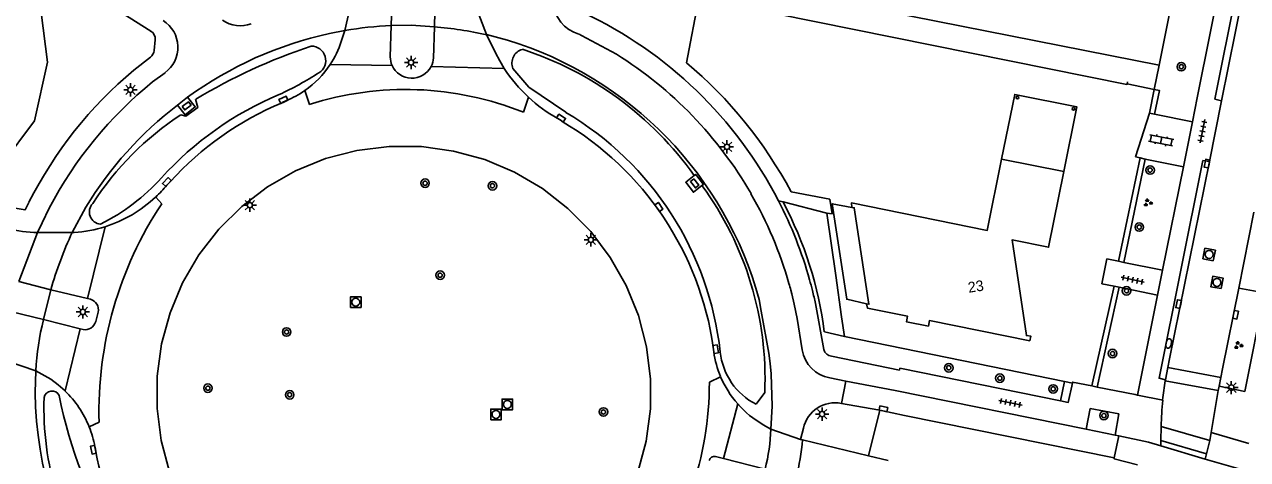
# Model space of a CAD drawing. Extents: x 125000 to 129004, y 397500 to 399008.
# Drawn here: x 127656.4 to 127771.6, y 398658.6 to 398699.5 of the extents above; entities that cross this region are included whole.
import ezdxf

# ---------------------------------------------------------------- set-up
doc = ezdxf.new("R2010")
doc.units = 0
for name, color, linetype in [('gg-afsc-hekwerk', 7, 'Continuous'), ('gg-afsc-muur', 7, 'Continuous'), ('gg-anno-huisnummerreeks BGT', 7, 'Continuous'), ('gg-bbg-hoofdgebouw', 7, 'Continuous'), ('gg-bbg-onder overbouw', 7, 'Continuous'), ('gg-bbg-pand overbouw', 7, 'Continuous'), ('gg-bbg-pilaar onder overbouw', 7, 'Continuous'), ('gg-knt-BGT kruinlijn', 7, 'Continuous'), ('gg-knt-verharding', 7, 'Continuous'), ('gg-knt-verharding nz', 7, 'Continuous'), ('gg-kntw-greppel-droge sloot', 7, 'Continuous'), ('gt-grn-groengrens', 7, 'Continuous'), ('gt-grn-vlakafsluiter', 7, 'Continuous'), ('gt-grn-weggrens', 7, 'Continuous'), ('gt-grn-weggrens revisie', 7, 'Continuous'), ('gt-symb-boom', 7, 'Continuous'), ('gt-symb-brandkraan', 7, 'Continuous'), ('gt-symb-groenvak', 7, 'Continuous'), ('gt-symb-klinker verharding', 7, 'Continuous'), ('gt-symb-kolk', 7, 'Continuous'), ('gt-symb-kolk center center', 7, 'Continuous'), ('gt-symb-lichtmast', 7, 'Continuous'), ('gt-symb-rioolschacht', 7, 'Continuous'), ('gt-symb-tegel verharding', 7, 'Continuous')]:
    doc.layers.add(name, color=color, linetype=linetype)

# ---------------------------------------------------------------- blocks, each defined once
blk = doc.blocks.new('gt0-KL1')
at = {"layer": 'gt-symb-klinker verharding'}
for p, q in [((-1.15, 0.3), (1.15, 0.3)), ((-1, -0.3), (-1, 0.3)), ((-0.5, 0.3), (-0.5, 0.45)), ((0, -0.3), (0, 0.3)), ((0.5, 0.3), (0.5, 0.45)), ((1, -0.3), (1, 0.3)), ((-1.15, -0.3), (1.15, -0.3)), ((-0.5, -0.45), (-0.5, -0.3)), ((0.5, -0.45), (0.5, -0.3))]:
    blk.add_line(p, q, dxfattribs=at)
blk = doc.blocks.new('gt0-BOOM')
at = {"layer": 'gt-symb-boom'}
for radius in [0.4, 0.2]:
    blk.add_circle((0, 0), radius, dxfattribs=at)
blk = doc.blocks.new('gt0-TEG1')
at = {"layer": 'gt-symb-tegel verharding'}
for p, q in [((-1.12, 0), (1.12, 0)), ((-0.9, -0.25), (-0.9, 0.25)), ((-0.45, -0.25), (-0.45, 0.25)), ((0, -0.25), (0, 0.25)), ((0.45, -0.25), (0.45, 0.25)), ((0.9, -0.25), (0.9, 0.25))]:
    blk.add_line(p, q, dxfattribs=at)
blk = doc.blocks.new('gt0-KOLK')
at = {"layer": 'gt-symb-kolk'}
blk.add_lwpolyline([(0, 0), (0.37, 0), (0.37, 0.4), (-0.38, 0.4), (-0.38, 0), (0, 0)], dxfattribs=at)
blk = doc.blocks.new('gt0-GRVAK')
at = {"layer": 'gt-symb-groenvak'}
for p, q in [((-0.11, 0.19), (-0.23, 0.24)), ((-0.18, 0.15), (0.09, 0.15)), ((-0.09, 0.21), (-0.16, 0.32)), ((-0.05, 0.21), (-0.05, 0.39)), ((0, 0.21), (0.06, 0.32)), ((0.01, 0.19), (0.13, 0.24)), ((0.26, -0.05), (0.2, 0.06)), ((0.3, -0.05), (0.3, 0.13)), ((0.35, -0.05), (0.41, 0.06)), ((-0.24, -0.23), (-0.36, -0.18)), ((-0.32, -0.26), (-0.05, -0.26)), ((-0.23, -0.21), (-0.29, -0.09)), ((-0.18, -0.2), (-0.18, -0.02)), ((-0.14, -0.21), (-0.07, -0.09)), ((-0.12, -0.23), (0, -0.18)), ((0.24, -0.07), (0.12, -0.02)), ((0.17, -0.11), (0.44, -0.11)), ((0.37, -0.07), (0.49, -0.02))]:
    blk.add_line(p, q, dxfattribs=at)
blk = doc.blocks.new('gt0-KOLKCC')
at = {"layer": 'gt-symb-kolk center center'}
blk.add_lwpolyline([(-0.38, 0.2), (0.37, 0.2), (0.37, -0.2), (-0.38, -0.2)], close=True, dxfattribs=at)
blk = doc.blocks.new('gt0-LMAST')
at = {"layer": 'gt-symb-lichtmast'}
for p, q in [((-0.18, 0.17), (-0.45, 0.44)), ((-0.01, 0.25), (-0.01, 0.62)), ((0.17, 0.17), (0.44, 0.44)), ((-0.26, 0), (-0.63, 0)), ((-0.18, -0.18), (-0.45, -0.45)), ((-0.01, -0.25), (-0.01, -0.63)), ((0.44, -0.45), (0.17, -0.18)), ((0.24, 0), (0.62, 0))]:
    blk.add_line(p, q, dxfattribs=at)
blk.add_circle((-0.01, 0), 0.25, dxfattribs=at)
blk = doc.blocks.new('gt0-RS')
at = {"layer": 'gt-symb-rioolschacht'}
blk.add_lwpolyline([(-0.5, -0.5), (0.5, -0.5), (0.5, 0.5), (-0.5, 0.5)], close=True, dxfattribs=at)
blk.add_circle((0, 0), 0.375, dxfattribs=at)
blk = doc.blocks.new('gt0-BR')
at = {"layer": 'gt-symb-brandkraan'}
for centre, radius, start, end in [((-0.24, 0), 0.206, 107.5669, 252.4331), ((0.6, -2.66), 3, 106.892, 107.5669), ((0, -0.69), 0.938, 73.108, 106.892), ((-0.6, -2.66), 3, 72.4331, 73.108), ((0.24, 0), 0.206, 287.567, 72.4331), ((0.6, 2.66), 3, 252.4331, 253.108), ((0, 0.69), 0.938, 253.108, 286.8921), ((-0.6, 2.66), 3, 286.8921, 287.567)]:
    blk.add_arc(centre, radius, start, end, dxfattribs=at)

msp = doc.modelspace()

# ---------------------------------------------------------------- linework, layer by layer
at = {"layer": 'gg-afsc-hekwerk'}
msp.add_lwpolyline([(127719.96, 398702.03), (127760.28, 398693.88), (127760.29, 398693.93)], dxfattribs=at)
at = {"layer": 'gg-afsc-muur'}
for p, q in [((127763.3, 398695.69), (127765.17, 398704.97)), ((127763.3, 398695.69), (127762.84, 398693.42)), ((127760.33, 398694.12), (127760.29, 398693.93)), ((127760.29, 398693.93), (127762.84, 398693.42))]:
    msp.add_line(p, q, dxfattribs=at)
at = {"layer": 'gg-bbg-hoofdgebouw'}
for points in [[(127748.47, 398686.86), (127747.12, 398680.14), (127734.32, 398682.72), (127734.37, 398682.29)], [(127754.33, 398685.68), (127752.9, 398678.55), (127749.46, 398679.24), (127750.81, 398670.23), (127751.22, 398670.18), (127751.13, 398669.75), (127741.68, 398671.65), (127741.58, 398671.13), (127739.5, 398671.53), (127739.62, 398672.06), (127735.83, 398672.82), (127735.76, 398673.23)]]:
    msp.add_lwpolyline(points, dxfattribs=at)
at = {"layer": 'gg-bbg-onder overbouw'}
msp.add_line((127748.47, 398686.86), (127754.33, 398685.68), dxfattribs=at)
msp.add_lwpolyline([(127735.76, 398673.23), (127735.97, 398673.19), (127734.59, 398682.27), (127734.37, 398682.29)], dxfattribs=at)
at = {"layer": 'gg-bbg-pand overbouw'}
for points in [[(127754.33, 398685.68), (127755.57, 398691.77), (127749.71, 398692.94), (127748.47, 398686.86)], [(127734.37, 398682.29), (127732.53, 398682.65), (127733.89, 398673.65), (127735.76, 398673.23)]]:
    msp.add_lwpolyline(points, dxfattribs=at)
at = {"layer": 'gg-bbg-pilaar onder overbouw'}
for centre, radius, start, end in [((127749.97, 398692.64), 0.126, 0.2265, 180.6866), ((127749.97, 398692.64), 0.126, 180.683, 0.2301), ((127755.25, 398691.59), 0.125, 0, 180), ((127755.25, 398691.59), 0.125, 180, 0)]:
    msp.add_arc(centre, radius, start, end, dxfattribs=at)
at = {"layer": 'gg-knt-BGT kruinlijn'}
msp.add_lwpolyline([(127655.3, 398704.29), (127658.01, 398700.66), (127658.62, 398695.98), (127657.38, 398690.46), (127654.33, 398686.39)], dxfattribs=at)
at = {"layer": 'gg-knt-verharding'}
for p, q in [((127715.94, 398705.07), (127763.3, 398695.69)), ((127718.78, 398695.92), (127719.96, 398702.03)), ((127686.62, 398698.96), (127685.17, 398698.68)), ((127686.62, 398698.96), (127686.28, 398697.93)), ((127690.98, 398699.44), (127690.89, 398696.48)), ((127694.95, 398696.37), (127695.05, 398699.32)), ((127699.97, 398698.57), (127701.93, 398698.06)), ((127708.67, 398698.62), (127708.92, 398698.49)), ((127668.75, 398698.08), (127668.67, 398697.07)), ((127708.92, 398698.49), (127712.2, 398696.72)), ((127668.31, 398696.45), (127666.73, 398695.24)), ((127685.23, 398695.75), (127691.07, 398695.67)), ((127694.74, 398695.58), (127701.63, 398695.39)), ((127669.68, 398694.99), (127668.51, 398694.12)), ((127762.4, 398691.18), (127762.84, 398693.42)), ((127671.8, 398692.68), (127670.86, 398691.94)), ((127680.7, 398692.17), (127681.12, 398692.36)), ((127766.46, 398690.36), (127766.9, 398692.61)), ((127768.07, 398686.62), (127769.18, 398692.34)), ((127762.89, 398691.08), (127762.4, 398691.18)), ((127766.46, 398690.36), (127762.89, 398691.08)), ((127765.61, 398686.13), (127766.46, 398690.36)), ((127761.52, 398686.96), (127761.07, 398687.05)), ((127762.01, 398686.86), (127761.52, 398686.96)), ((127765.61, 398686.13), (127762.01, 398686.86)), ((127765.61, 398686.13), (127763.64, 398676.39)), ((127768.07, 398686.62), (127764.3, 398668.03)), ((127662.22, 398682.33), (127660.94, 398679.94)), ((127732.01, 398681.77), (127732.85, 398675.9)), ((127770.81, 398674.71), (127772.23, 398681.87)), ((127662.36, 398673.73), (127664.04, 398680.48)), ((127661.12, 398679.93), (127660.94, 398679.94)), ((127759.49, 398677.23), (127758.39, 398677.45)), ((127759.98, 398677.13), (127759.49, 398677.23)), ((127763.64, 398676.39), (127759.98, 398677.13)), ((127733.4, 398672), (127732.85, 398675.9)), ((127658.24, 398671.74), (127658.91, 398674.55)), ((127658.91, 398674.55), (127662.36, 398673.73)), ((127728.71, 398674.17), (127728.62, 398674.51)), ((127759.06, 398674.88), (127757.92, 398675.11)), ((127759.55, 398674.78), (127759.06, 398674.88)), ((127763.17, 398674.05), (127759.55, 398674.78)), ((127769.28, 398667.1), (127770.81, 398674.71)), ((127662.36, 398673.73), (127662.65, 398673.65)), ((127730.95, 398673.25), (127731.74, 398668.91)), ((127763.17, 398674.05), (127761.26, 398664.63)), ((127663.38, 398672.44), (127663.15, 398671.55)), ((127661.68, 398670.88), (127658.24, 398671.74)), ((127661.68, 398670.88), (127660.26, 398665.03)), ((127661.96, 398670.8), (127661.68, 398670.88)), ((127721.37, 398668.69), (127721.31, 398669.14)), ((127764.14, 398667.22), (127764.3, 398668.03)), ((127657.52, 398666.9), (127657.45, 398664.87)), ((127754.02, 398664.09), (127738.89, 398667.16)), ((127764.14, 398667.22), (127763.91, 398666.08)), ((127769.12, 398666.29), (127764.14, 398667.22)), ((127769.28, 398667.1), (127769.12, 398666.29)), ((127732.28, 398666.24), (127733.79, 398665.95)), ((127733.79, 398665.95), (127738.46, 398665.05)), ((127756.97, 398665.49), (127757.46, 398665.39)), ((127757.46, 398665.39), (127761.06, 398664.67)), ((127763.91, 398666.08), (127763.89, 398665.98)), ((127768.87, 398665.05), (127763.89, 398665.98)), ((127768.87, 398665.05), (127768.95, 398665.48)), ((127768.95, 398665.48), (127769.12, 398666.29)), ((127756.45, 398661.42), (127738.46, 398665.05)), ((127761.26, 398664.63), (127761.06, 398664.67)), ((127768.87, 398665.05), (127768.21, 398661.12)), ((127722.27, 398658.66), (127723.62, 398663.8)), ((127735.95, 398658.91), (127737.01, 398663.2)), ((127726.03, 398661.84), (127726.74, 398661.43)), ((127729.8, 398661.5), (127729.54, 398660.45)), ((127756.45, 398661.42), (127759.17, 398660.85)), ((127759.17, 398660.85), (127759.51, 398660.78)), ((127763.47, 398660.36), (127763.51, 398661.67)), ((127768.08, 398660.34), (127763.51, 398661.67)), ((127768.21, 398661.12), (127768.08, 398660.34)), ((127663.15, 398659.29), (127663.07, 398659.76)), ((127729.54, 398660.45), (127729.73, 398660.41)), ((127729.73, 398660.41), (127735.95, 398658.91)), ((127763.47, 398660.36), (127763.46, 398659.84)), ((127763.46, 398659.84), (127767.66, 398658.6)), ((127767.77, 398659.1), (127763.47, 398660.36)), ((127768.08, 398660.34), (127767.77, 398659.1)), ((127721.53, 398658.84), (127722.27, 398658.66)), ((127722.27, 398658.66), (127726.19, 398657.66)), ((127735.95, 398658.91), (127737.79, 398658.46)), ((127767.77, 398659.1), (127767.66, 398658.6))]:
    msp.add_line(p, q, dxfattribs=at)
for points in [[(127773.21, 398712.42), (127772.57, 398712.55), (127768.56, 398692.5), (127769.18, 398692.34)], [(127766.55, 398711.82), (127770.59, 398711.07), (127766.9, 398692.61)], [(127668.33, 398698.91), (127660.77, 398703.7), (127655.48, 398706.87)], [(127690.98, 398699.44), (127692.85, 398699.47), (127695.05, 398699.32)], [(127699.97, 398698.57), (127700.81, 398696.85), (127701.2, 398696.11), (127701.63, 398695.39)], [(127670.86, 398691.94), (127671.59, 398691.02), (127672.53, 398691.76), (127671.8, 398692.68)], [(127707.07, 398690.41), (127706.88, 398690.54), (127706.67, 398690.67)], [(127668.93, 398663.38), (127668.94, 398666.42), (127669.35, 398669.45), (127670.15, 398672.39), (127671.33, 398675.2), (127672.86, 398677.84), (127674.73, 398680.25), (127676.9, 398682.39), (127679.33, 398684.24), (127681.98, 398685.75), (127684.8, 398686.9), (127687.75, 398687.67), (127690.78, 398688.05), (127693.83, 398688.03), (127696.85, 398687.61), (127699.79, 398686.81), (127702.6, 398685.62), (127705.23, 398684.08), (127707.63, 398682.2), (127709.77, 398680.03), (127711.61, 398677.6), (127713.12, 398674.95), (127714.26, 398672.12), (127715.02, 398669.17), (127715.4, 398666.13), (127715.39, 398663.33), (127714.99, 398660.3), (127714.21, 398657.36)], [(127763.91, 398666.08), (127763.3, 398666.22), (127767.43, 398686.72), (127768.07, 398686.62)], [(127720.25, 398684.36), (127719.44, 398683.73), (127718.72, 398684.67), (127719.53, 398685.3)], [(127720.25, 398684.36), (127720.4, 398684.47), (127719.67, 398685.41), (127719.53, 398685.3)], [(127669.84, 398684.4), (127669.99, 398684.56), (127670.16, 398684.72)], [(127732.01, 398681.77), (127732.51, 398681.69), (127732.29, 398683.07), (127728.64, 398683.77)], [(127650.91, 398681.24), (127651.43, 398683.22), (127653.39, 398682.72), (127655.36, 398682.26), (127656.49, 398682.06), (127656.86, 398682.78)], [(127658.78, 398682.24), (127658.09, 398680.84), (127657.68, 398679.93)], [(127770.81, 398674.71), (127773.22, 398674.26), (127771.37, 398664.98), (127768.95, 398665.48)], [(127726.74, 398661.43), (127726.85, 398663.6), (127726.77, 398666.62), (127726.69, 398667.6), (127726.56, 398668.58), (127725.84, 398672.53), (127725.65, 398673.63)], [(127729.7, 398668.88), (127729.23, 398671.84), (127728.95, 398673.18), (127728.71, 398674.17)], [(127732.45, 398668.29), (127738.85, 398666.99), (127738.89, 398667.16)], [(127657.52, 398666.9), (127658.92, 398666.12), (127659.61, 398665.6), (127660.26, 398665.03)], [(127755.14, 398665.74), (127754.75, 398663.94), (127754.02, 398664.09)], [(127756.97, 398665.49), (127755.16, 398665.85), (127755.14, 398665.74)], [(127670.09, 398657.4), (127669.31, 398660.35), (127668.93, 398663.38)], [(127733.39, 398663.85), (127736.08, 398663.38), (127737.01, 398663.2)], [(127759.08, 398658.71), (127739.32, 398662.71), (127737.01, 398663.2)], [(127759.17, 398660.85), (127759.51, 398662.86), (127756.83, 398663.36), (127756.45, 398661.42)], [(127759.51, 398660.78), (127762.32, 398660.18), (127763.46, 398659.84)], [(127761.27, 398658.05), (127759.06, 398658.63), (127759.08, 398658.71)], [(127767.66, 398658.6), (127770.71, 398657.7), (127771.12, 398657.6)]]:
    msp.add_lwpolyline(points, dxfattribs=at)
for centre, radius, start, end in [((127709.61, 398701.91), 3.42, 184.1804, 253.9945), ((127667.93, 398697.38), 2.96, 306.0806, 58.0336), ((127676.78, 398702.41), 3, 236.0613, 289.8721), ((127692.22, 398664.75), 39.65, 27.2965, 64.8134), ((127667.9, 398698.17), 0.854, 354.1112, 60.2835), ((127692.93, 398663.49), 36.04, 102.4303, 125.8893), ((127677.65, 398700.77), 9.09, 326.4821, 341.7658), ((127691.58, 398664.28), 35.33, 15.335, 72.9588), ((127667.66, 398697.24), 1.02, 309.75, 350.5604), ((127692.91, 398696.49), 2.02, 180.3132, 203.9633), ((127692.92, 398696.5), 2.04, 333.1966, 356.5009), ((127692.28, 398664.81), 37.62, 29.9685, 58.0324), ((127692.21, 398664.91), 39.61, 130.0342, 153.1766), ((127677.61, 398700.79), 9.13, 305.0516, 326.5428), ((127692.92, 398696.5), 2.03, 203.8757, 333.1891), ((127713.66, 398703.16), 14.32, 212.8705, 227.068), ((127692.74, 398664.72), 40.64, 27.9497, 50.15), ((127692.22, 398664.77), 37.73, 128.9375, 152.4212), ((127677.61, 398700.77), 9.11, 292.6225, 305.1105), ((127692.16, 398664.1), 35.05, 127.4122, 148.6693), ((127692.28, 398664.61), 29.89, 112.7947, 137.7284), ((127713.65, 398703.15), 14.3, 227.0676, 240.7889), ((127692.08, 398664.96), 29.53, 8.1415, 59.497), ((127660.41, 398692.19), 12.24, 313.267, 320.4384), ((127692.3, 398664.82), 37.59, 15.925, 29.9578), ((127660.31, 398692.27), 12.36, 287.5324, 313.3302), ((127692.22, 398664.75), 39.65, 15.696, 27.3016), ((127658.13, 398694.73), 14.81, 257.1839, 268.2424), ((127660.33, 398692.19), 12.28, 273.6656, 287.5713), ((127696.45, 398665.95), 33.29, 14.9141, 16.0301), ((127691.53, 398664.56), 40.36, 14.2361, 15.6984), ((127691.39, 398664.56), 40.5, 12.3832, 14.1755), ((127662.37, 398672.66), 1.03, 347.6622, 74.5291), ((127662.15, 398671.81), 1.03, 259.3126, 345.8355), ((127730.69, 398670.02), 9.42, 188.1155, 202.8361), ((127732.85, 398669.38), 3.19, 188.9382, 259.7463), ((127732.57, 398669.15), 0.868, 195.8359, 261.8037), ((127692.01, 398664.59), 37.51, 174.955, 223.957), ((127692.85, 398665), 40.45, 178.0534, 225.006), ((127730.69, 398670.02), 9.42, 202.8618, 221.3457), ((127790.95, 398661.37), 27.45, 170.3293, 174.1684), ((127693.03, 398665.3), 35.59, 180.6848, 248.6613), ((127653.46, 398658.02), 9.76, 21.8089, 45.8911), ((127791.07, 398661.36), 27.56, 174.1883, 179.3678), ((127730.67, 398670.01), 9.4, 221.3625, 240.3782), ((127732.79, 398660.85), 3.06, 78.665, 167.7591), ((127653.5, 398658.03), 9.73, 10.2627, 21.8446), ((127693.87, 398665.6), 31.36, 191.6075, 211.6938), ((127721.42, 398658.36), 0.493, 76.9433, 165.782)]:
    msp.add_arc(centre, radius, start, end, dxfattribs=at)
at = {"layer": 'gg-knt-verharding nz'}
for p, q in [((127686.62, 398698.96), (127687.4, 398702.39)), ((127690.98, 398699.44), (127691.08, 398702.48)), ((127695.05, 398699.32), (127695.12, 398702.4)), ((127699.97, 398698.57), (127698.66, 398701.99)), ((127657.68, 398679.93), (127655.9, 398675.31)), ((127660.94, 398679.94), (127657.68, 398679.93)), ((127658.91, 398674.55), (127655.9, 398675.31)), ((127655.26, 398672.46), (127658.24, 398671.74)), ((127657.52, 398666.9), (127654.64, 398667.89)), ((127726.74, 398661.43), (127729.54, 398660.45))]:
    msp.add_line(p, q, dxfattribs=at)
for centre, radius, start, end in [((127692.52, 398665.42), 34.05, 92.5877, 99.9745), ((127691.62, 398660.61), 38.86, 77.5965, 84.9461), ((127693.46, 398664.67), 35.93, 154.8509, 164.044), ((127680.75, 398665.93), 23.25, 165.5206, 177.5997), ((127710.03, 398661.95), 16.72, 345.1448, 358.2337), ((127691.37, 398664.78), 38.61, 348.1943, 353.4933)]:
    msp.add_arc(centre, radius, start, end, dxfattribs=at)
at = {"layer": 'gg-kntw-greppel-droge sloot'}
msp.add_line((127725.35, 398663.77), (127726.16, 398664.87), dxfattribs=at)
for points in [[(127707.44, 398691.26), (127703.94, 398693.64), (127702.45, 398695.38)], [(127672.56, 398692.5), (127672.77, 398691.72), (127671.64, 398690.88), (127671.17, 398691.03)]]:
    msp.add_lwpolyline(points, dxfattribs=at)
for centre, radius, start, end in [((127700.31, 398646.43), 53.77, 108.2843, 121.0647), ((127683.45, 398696.13), 1.36, 301.9158, 90.6186), ((127703.69, 398695.89), 1.34, 105.3659, 202.1427), ((127693.47, 398666.78), 31.97, 35.4132, 72.0282), ((127668.26, 398719.53), 29.25, 294.5848, 302.945), ((127692.35, 398664.35), 30.97, 112.6408, 137.9885), ((127686.95, 398667.05), 28.71, 123.3435, 147.0211), ((127692.1, 398665.41), 30.05, 6.2647, 59.3255), ((127654.94, 398698.15), 19.45, 296.4506, 317.7732), ((127695.39, 398666.18), 30.8, 357.5666, 36.1742), ((127663.71, 398681.88), 1.16, 136.896, 264.5258), ((127728.19, 398669.33), 6.25, 185.9556, 242.9694), ((127686.73, 398663.45), 28.46, 178.1011, 215.327), ((127659.03, 398664.27), 0.747, 24.9838, 170.1737), ((127699.98, 398672.43), 41.03, 191.0224, 233.4473)]:
    msp.add_arc(centre, radius, start, end, dxfattribs=at)
at = {"layer": 'gt-grn-groengrens'}
for p, q in [((127759.49, 398677.23), (127761.52, 398686.96)), ((127762.01, 398686.86), (127759.98, 398677.13)), ((127727.89, 398682.82), (127727.45, 398682.93)), ((127727.89, 398682.82), (127732.01, 398681.77)), ((127756.97, 398665.49), (127759.06, 398674.88)), ((127757.46, 398665.39), (127759.55, 398674.78)), ((127733.68, 398670.14), (127733.4, 398672)), ((127731.78, 398670.57), (127733.68, 398670.14)), ((127754.39, 398665.9), (127733.68, 398670.14)), ((127754.39, 398665.9), (127754.02, 398664.09)), ((127754.39, 398665.9), (127755.14, 398665.74))]:
    msp.add_line(p, q, dxfattribs=at)
msp.add_lwpolyline([(127762.89, 398691.08), (127763.33, 398693.32), (127762.84, 398693.42)], dxfattribs=at)
msp.add_arc((127696.26, 398666.05), 35.8, 7.2531, 27.9457, dxfattribs=at)
at = {"layer": 'gt-grn-vlakafsluiter'}
for p, q in [((127761.07, 398687.05), (127762.4, 398691.18)), ((127757.92, 398675.11), (127758.39, 398677.45))]:
    msp.add_line(p, q, dxfattribs=at)
at = {"layer": 'gt-grn-weggrens'}
for p, q in [((127769.18, 398692.34), (127773.21, 398712.42)), ((127763.17, 398674.05), (127763.64, 398676.39)), ((127733.39, 398663.85), (127733.79, 398665.95)), ((127763.65, 398664.15), (127761.26, 398664.63)), ((127759.08, 398658.71), (127759.51, 398660.78)), ((127771.75, 398660.07), (127768.21, 398661.12))]:
    msp.add_line(p, q, dxfattribs=at)
at = {"layer": 'gt-grn-weggrens revisie'}
for p, q in [((127683.27, 398692), (127682.85, 398693.31)), ((127703.44, 398691.26), (127703.91, 398692.68)), ((127669.37, 398682.65), (127668.8, 398683.28)), ((127720.96, 398665.84), (127722.01, 398666.36)), ((127663.46, 398662.07), (127662.53, 398661.65))]:
    msp.add_line(p, q, dxfattribs=at)
for centre, radius, start, end in [((127692.32, 398663.58), 29.83, 68.105, 107.6649), ((127698.89, 398663.04), 35.44, 146.4095, 181.5703), ((127690.07, 398665.75), 30.88, 321.4242, 0.1597)]:
    msp.add_arc(centre, radius, start, end, dxfattribs=at)

# ---------------------------------------------------------------- block references
at = {"layer": 'gt-symb-boom'}
for p in [(127765.4, 398695.55), (127762.46, 398685.82), (127694.17, 398684.58), (127700.52, 398684.34), (127761.44, 398680.45), (127695.59, 398675.92), (127760.24, 398674.45), (127681.13, 398670.57), (127758.92, 398668.54), (127743.5, 398667.2), (127748.31, 398666.22), (127673.72, 398665.28), (127753.33, 398665.21), (127681.42, 398664.66), (127710.97, 398663.04), (127758.11, 398662.7)]:
    msp.add_blockref('gt0-BOOM', p, dxfattribs=at)
at = {"layer": 'gt-symb-brandkraan', "rotation": 77.4649766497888}
msp.add_blockref('gt0-BR', (127764.21, 398669.49), dxfattribs=at)
at = {"layer": 'gt-symb-groenvak'}
for p in [(127762.24, 398682.74), (127770.76, 398669.32)]:
    msp.add_blockref('gt0-GRVAK', p, dxfattribs=at)
at = {"layer": 'gt-symb-klinker verharding', "rotation": -11.298700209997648}
msp.add_blockref('gt0-KL1', (127763.5, 398688.62), dxfattribs=at)
at = {"layer": 'gt-symb-kolk'}
for p, rotation in [((127680.92, 398692.26), 24.70243022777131), ((127706.88, 398690.54), -32.34926154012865), ((127768.02, 398686.39), 78.34159837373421), ((127669.99, 398684.56), 45.78748204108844), ((127716.04, 398682.23), -55.622810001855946), ((127765.35, 398673.17), 78.57767892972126), ((127770.31, 398672.23), -101.24252570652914), ((127721.35, 398668.92), -80.85872608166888), ((127737.3, 398663.14), -12.015845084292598), ((127663.12, 398659.53), 101.80054784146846)]:
    msp.add_blockref('gt0-KOLK', p, dxfattribs=dict(at, rotation=rotation))
at = {"layer": 'gt-symb-kolk center center'}
for p, rotation in [((127671.71, 398691.87), 38.44683251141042), ((127719.57, 398684.56), -52.35858648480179)]:
    msp.add_blockref('gt0-KOLKCC', p, dxfattribs=dict(at, rotation=rotation))
at = {"layer": 'gt-symb-lichtmast'}
for p in [(127692.86, 398695.95), (127666.43, 398693.37), (127722.61, 398688.01), (127677.68, 398682.51), (127709.79, 398679.25), (127661.95, 398672.46), (127770.12, 398665.33), (127731.57, 398662.84)]:
    msp.add_blockref('gt0-LMAST', p, dxfattribs=at)
at = {"layer": 'gt-symb-rioolschacht'}
for p, rotation in [((127768.02, 398677.87), 78.993335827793), ((127768.76, 398675.24), 79.85920685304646)]:
    msp.add_blockref('gt0-RS', p, dxfattribs=dict(at, rotation=rotation))
for p in [(127687.64, 398673.38), (127701.92, 398663.75), (127700.85, 398662.81)]:
    msp.add_blockref('gt0-RS', p, dxfattribs=at)
at = {"layer": 'gt-symb-tegel verharding'}
for p, rotation in [((127767.39, 398689.47), 78.52151796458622), ((127760.82, 398675.49), -12.53502335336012), ((127749.3, 398663.89), -11.534620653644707)]:
    msp.add_blockref('gt0-TEG1', p, dxfattribs=dict(at, rotation=rotation))

# ---------------------------------------------------------------- texts
at = {"layer": 'gg-anno-huisnummerreeks BGT'}
msp.add_text('23', height=1, rotation=8.6, dxfattribs=at).set_placement((127745.38, 398674.26))

doc.saveas('drawing.dxf')
